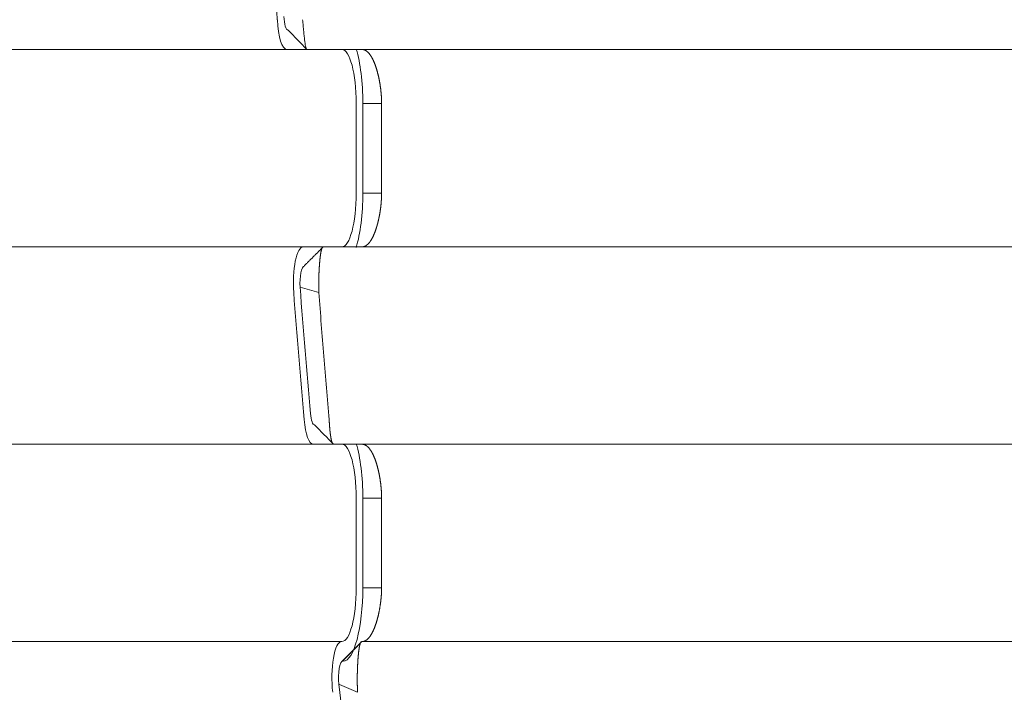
# Model space of a CAD drawing. Header units: millimetres. Extents: x 25069 to 61396, y 8621 to 21558.
# Tile 283 of 656: x 35846 to 35873, y 16780 to 16798. Entities that reach past the tile are written whole.
import ezdxf

# ---------------------------------------------------------------- set-up
doc = ezdxf.new("R2010")
doc.units = ezdxf.units.MM
doc.layers.add('10', color=7, linetype='Continuous')
doc.layers.add('dim', color=84, linetype='Continuous', lineweight=9)
doc.dimstyles.get("Standard").update_dxf_attribs({"dimtxt": 15, "dimasz": 5, "dimexe": 8, "dimexo": 5, "dimgap": 3, "dimtad": 0, "dimzin": 0, "dimdsep": 46, "dimtxsty": 'Standard', "dimblk": 'CLOSEDBLANK', "dimcen": 2, "dimclrd": 4, "dimclre": 3, "dimadec": 0, "dimazin": 0, "dimtfac": 1, "dimtofl": 0, "dimtmove": 0, "dimatfit": 3, "dimldrblk": 'CLOSEDBLANK', "dimfxl": 0, "dimtolj": 1, "dimtzin": 0, "dimarcsym": 0})

# ---------------------------------------------------------------- blocks, each defined once
blk = doc.blocks.new('_ClosedBlank')
at = {"color": 0, "linetype": 'ByBlock', "lineweight": -2}
for p, q in [((-1, 0.1667), (0, 0)), ((-1, 0.1667), (-1, -0.1667)), ((0, 0), (-1, -0.1667))]:
    blk.add_line(p, q, dxfattribs=at)
blk = doc.blocks.new('*D24')
at = {"layer": 'Defpoints', "color": 0, "lineweight": 18}
for p in [(35713.27, 16811.232), (36314.828, 16811.232), (35628.77, 15846.232)]:
    blk.add_point(p, dxfattribs=at)
at = {"layer": 'dim', "color": 3, "lineweight": -2}
for p, q in [((35733.27, 16811.232), (36334.828, 16811.232)), ((35648.77, 15846.232), (36334.828, 15846.232))]:
    blk.add_line(p, q, dxfattribs=at)
at = {"layer": 'dim', "color": 4, "lineweight": -3}
for p, q in [((36314.828, 16801.232), (36314.828, 16592.065)), ((36314.828, 15856.232), (36314.828, 16065.399))]:
    blk.add_line(p, q, dxfattribs=at)
at = {"layer": 'dim', "color": 4, "lineweight": -3, "xscale": 10, "yscale": 10, "zscale": 10}
for p, rotation in [((36314.828, 16811.232), 90), ((36314.828, 15846.232), 270)]:
    blk.add_blockref('_ClosedBlank', p, dxfattribs=dict(at, rotation=rotation))
at = {"layer": 'dim', "color": 0, "lineweight": 18, "insert": (36314.828, 16328.732), "char_height": 100, "attachment_point": 5, "rotation": 90}
blk.add_mtext('\\A1;965.00', dxfattribs=at)

msp = doc.modelspace()

# ---------------------------------------------------------------- linework, layer by layer
at = {"layer": '10', "color": 7, "linetype": 'Continuous', "lineweight": 13}
for p, q in [((35854.695, 16797.482), (35746.904, 16797.482)), ((35855.256, 16797.482), (35943.77, 16797.482)), ((35747.5, 16791.982), (35854.695, 16791.982)), ((35943.769, 16791.982), (35855.256, 16791.982)), ((35854.695, 16786.482), (35748.155, 16786.482)), ((35855.256, 16786.482), (35943.592, 16786.482))]:
    msp.add_line(p, q, dxfattribs=at)
at = {"layer": '10', "color": 7, "linetype": 'Continuous', "lineweight": 18}
for p, q in [((35853.162, 16797.482), (35753.77, 16797.482)), ((35853.722, 16797.482), (35853.162, 16797.482)), ((35939.77, 16797.482), (35853.722, 16797.482)), ((35855.095, 16793.482), (35855.095, 16795.982)), ((35855.278, 16793.482), (35855.278, 16795.985)), ((35855.8, 16795.982), (35855.8, 16793.482)), ((35753.77, 16791.982), (35853.612, 16791.982)), ((35853.612, 16791.982), (35854.172, 16791.982)), ((35854.172, 16791.982), (35939.77, 16791.982)), ((35853.898, 16786.482), (35753.77, 16786.482)), ((35854.458, 16786.482), (35853.898, 16786.482)), ((35939.77, 16786.482), (35854.458, 16786.482)), ((35855.095, 16782.482), (35855.095, 16784.982)), ((35855.278, 16782.482), (35855.278, 16784.985)), ((35855.8, 16784.982), (35855.8, 16782.482)), ((35753.77, 16780.982), (35854.685, 16780.982)), ((35854.685, 16780.982), (35854.693, 16780.982)), ((35855.251, 16780.982), (35939.77, 16780.982))]:
    msp.add_line(p, q, dxfattribs=at)
for centre, major_axis, ratio, start_param, end_param in [((35873.101, 16811.232), (0, 76.5), 0.267949, 1.693621, 1.740484), ((35853.162, 16798.482), (0, 1), 0.267949, 1.740484, 3.141593), ((35854.693, 16795.982), (0, 1.5), 0.267949, 4.712389, 6.283185), ((35854.693, 16793.482), (0, 1.5), 0.267949, 3.141593, 4.712389), ((35853.612, 16790.982), (0, 1), 0.267949, 0, 1.842333), ((35873.101, 16811.232), (0, -76.5), 0.267949, 4.983925, 5.032392), ((35872.015, 16811.43), (0, -74.317), 0.258819, 4.992846, 5.042535), ((35853.898, 16787.482), (0, 1), 0.267949, 1.890799, 3.141593), ((35854.693, 16784.982), (0, 1.5), 0.267949, 4.712389, 6.283185), ((35854.693, 16782.482), (0, 1.5), 0.267949, 3.141593, 4.712389), ((35854.685, 16779.982), (0, 1), 0.267949, 0, 1.997538)]:
    msp.add_ellipse(centre, major_axis=major_axis, ratio=ratio, start_param=start_param, end_param=end_param, dxfattribs=at)
for points, degree in [([(35853.199, 16798.023), (35853.141, 16798.019), (35853.087, 16798.19), (35853.078, 16798.405)], 3), ([(35853.722, 16797.482), (35853.548, 16797.662), (35853.373, 16797.843), (35853.199, 16798.023)], 3), ([(35855.278, 16795.985), (35855.281, 16796.565), (35855.209, 16797.114), (35855.096, 16797.495)], 3), ([(35855.094, 16791.963), (35855.208, 16792.346), (35855.282, 16792.898), (35855.278, 16793.482)], 3), ([(35855.8, 16793.482), (35855.278, 16793.482)], 1), ([(35854.137, 16791.943), (35853.608, 16791.415)], 1), ([(35854.172, 16791.982), (35854.089, 16791.895)], 1), ([(35853.531, 16790.859), (35853.508, 16791.138), (35853.572, 16791.452), (35853.65, 16791.441)], 3), ([(35854.054, 16790.714), (35853.879, 16790.762), (35853.705, 16790.811), (35853.532, 16790.859)], 3), ([(35854.054, 16790.714), (35854.098, 16790.118), (35854.191, 16788.932), (35854.291, 16787.754), (35854.343, 16787.168)], 3), ([(35853.936, 16787.023), (35853.884, 16787.02), (35853.834, 16787.154), (35853.819, 16787.338)], 3), ([(35854.458, 16786.482), (35854.284, 16786.662), (35854.11, 16786.843), (35853.936, 16787.023)], 3), ([(35855.278, 16784.985), (35855.281, 16785.565), (35855.209, 16786.114), (35855.096, 16786.495)], 3), ([(35855.8, 16782.482), (35855.278, 16782.482)], 1), ([(35855.213, 16780.947), (35854.68, 16780.415)], 1), ([(35855.249, 16780.983), (35855.073, 16780.802), (35854.898, 16780.622), (35854.723, 16780.441)], 3), ([(35854.611, 16779.792), (35854.572, 16780.079), (35854.637, 16780.455), (35854.723, 16780.441)], 3), ([(35855.133, 16779.568), (35854.611, 16779.792)], 1)]:
    msp.add_open_spline(points, degree=degree, dxfattribs=at)
for points, knots in [([(35853.601, 16798.313), (35853.606, 16798.256), (35853.611, 16798.199), (35853.621, 16798.089), (35853.626, 16798.036), (35853.636, 16797.935), (35853.641, 16797.887), (35853.651, 16797.797), (35853.656, 16797.755), (35853.666, 16797.68), (35853.671, 16797.646), (35853.681, 16797.588), (35853.686, 16797.563), (35853.696, 16797.523), (35853.702, 16797.508), (35853.712, 16797.487), (35853.717, 16797.482), (35853.722, 16797.482)], [0, 0, 0, 0, 0.125, 0.125, 0.25, 0.25, 0.375, 0.375, 0.5, 0.5, 0.625, 0.625, 0.75, 0.75, 0.875, 0.875, 1, 1, 1, 1]), ([(35855.253, 16797.482), (35855.257, 16797.482), (35855.265, 16797.482), (35855.276, 16797.481), (35855.287, 16797.479), (35855.299, 16797.477), (35855.31, 16797.474), (35855.32, 16797.471), (35855.331, 16797.466), (35855.342, 16797.462), (35855.352, 16797.456), (35855.363, 16797.45), (35855.373, 16797.444), (35855.383, 16797.437), (35855.393, 16797.429), (35855.403, 16797.421), (35855.413, 16797.413), (35855.423, 16797.404), (35855.432, 16797.394), (35855.442, 16797.384), (35855.451, 16797.373), (35855.46, 16797.362), (35855.469, 16797.351), (35855.478, 16797.339), (35855.487, 16797.326), (35855.496, 16797.314), (35855.504, 16797.301), (35855.513, 16797.287), (35855.521, 16797.273), (35855.529, 16797.259), (35855.537, 16797.244), (35855.545, 16797.229), (35855.553, 16797.214), (35855.561, 16797.198), (35855.568, 16797.182), (35855.576, 16797.166), (35855.583, 16797.15), (35855.59, 16797.133), (35855.597, 16797.116), (35855.604, 16797.099), (35855.611, 16797.081), (35855.618, 16797.063), (35855.625, 16797.046), (35855.631, 16797.027), (35855.637, 16797.009), (35855.644, 16796.991), (35855.65, 16796.972), (35855.656, 16796.953), (35855.662, 16796.934), (35855.667, 16796.915), (35855.673, 16796.896), (35855.679, 16796.876), (35855.684, 16796.857), (35855.689, 16796.837), (35855.694, 16796.817), (35855.699, 16796.797), (35855.704, 16796.778), (35855.709, 16796.758), (35855.714, 16796.738), (35855.718, 16796.717), (35855.723, 16796.697), (35855.727, 16796.677), (35855.731, 16796.657), (35855.735, 16796.637), (35855.739, 16796.617), (35855.743, 16796.596), (35855.747, 16796.576), (35855.75, 16796.556), (35855.754, 16796.536), (35855.757, 16796.516), (35855.76, 16796.495), (35855.763, 16796.475), (35855.766, 16796.455), (35855.769, 16796.435), (35855.772, 16796.415), (35855.774, 16796.395), (35855.777, 16796.376), (35855.779, 16796.356), (35855.781, 16796.336), (35855.783, 16796.317), (35855.785, 16796.297), (35855.787, 16796.278), (35855.789, 16796.258), (35855.791, 16796.239), (35855.792, 16796.22), (35855.793, 16796.201), (35855.795, 16796.182), (35855.796, 16796.163), (35855.797, 16796.144), (35855.798, 16796.126), (35855.798, 16796.107), (35855.799, 16796.089), (35855.799, 16796.071), (35855.8, 16796.053), (35855.8, 16796.035), (35855.8, 16796.017), (35855.8, 16796), (35855.8, 16795.988), (35855.8, 16795.982)], [0, 0, 0, 0, 0.013847, 0.027618, 0.041315, 0.054938, 0.068486, 0.081959, 0.095357, 0.108682, 0.121931, 0.135107, 0.148208, 0.161235, 0.174187, 0.187066, 0.19987, 0.212601, 0.225257, 0.23784, 0.250349, 0.262784, 0.275145, 0.287433, 0.299648, 0.311788, 0.323856, 0.33585, 0.347771, 0.359619, 0.371394, 0.383096, 0.394724, 0.40628, 0.417764, 0.429174, 0.440513, 0.451778, 0.462971, 0.474092, 0.485141, 0.496118, 0.507023, 0.517855, 0.528616, 0.539306, 0.549924, 0.56047, 0.570945, 0.581349, 0.591681, 0.601943, 0.612134, 0.622254, 0.632303, 0.642282, 0.652191, 0.662029, 0.671798, 0.681496, 0.691124, 0.700683, 0.710173, 0.719593, 0.728944, 0.738226, 0.747439, 0.756583, 0.765659, 0.774666, 0.783606, 0.792477, 0.801281, 0.810017, 0.818685, 0.827287, 0.835821, 0.844289, 0.85269, 0.861025, 0.869293, 0.877496, 0.885634, 0.893705, 0.901712, 0.909654, 0.917531, 0.925344, 0.933093, 0.940778, 0.9484, 0.955958, 0.963454, 0.970887, 0.978258, 0.985567, 0.992814, 1, 1, 1, 1]), ([(35855.8, 16795.982), (35855.626, 16795.982), (35855.452, 16795.982), (35855.278, 16795.982), (35855.278, 16795.982), (35855.278, 16795.982)], [0, 0, 0, 0, 0.999946, 0.999946, 1, 1, 1, 1]), ([(35855.8, 16793.482), (35855.8, 16793.479), (35855.8, 16793.472), (35855.8, 16793.461), (35855.8, 16793.451), (35855.8, 16793.44), (35855.8, 16793.43), (35855.8, 16793.419), (35855.8, 16793.408), (35855.8, 16793.398), (35855.799, 16793.387), (35855.799, 16793.376), (35855.799, 16793.365), (35855.798, 16793.354), (35855.798, 16793.343), (35855.797, 16793.332), (35855.797, 16793.321), (35855.796, 16793.31), (35855.796, 16793.299), (35855.795, 16793.287), (35855.794, 16793.276), (35855.793, 16793.265), (35855.793, 16793.254), (35855.792, 16793.242), (35855.791, 16793.231), (35855.79, 16793.219), (35855.789, 16793.208), (35855.788, 16793.196), (35855.787, 16793.185), (35855.786, 16793.173), (35855.785, 16793.162), (35855.784, 16793.15), (35855.782, 16793.138), (35855.781, 16793.127), (35855.78, 16793.115), (35855.778, 16793.103), (35855.777, 16793.091), (35855.776, 16793.08), (35855.774, 16793.068), (35855.773, 16793.056), (35855.771, 16793.044), (35855.769, 16793.032), (35855.768, 16793.02), (35855.766, 16793.008), (35855.764, 16792.996), (35855.762, 16792.984), (35855.761, 16792.972), (35855.759, 16792.96), (35855.757, 16792.948), (35855.755, 16792.936), (35855.753, 16792.924), (35855.751, 16792.912), (35855.749, 16792.9), (35855.747, 16792.888), (35855.744, 16792.876), (35855.742, 16792.864), (35855.74, 16792.852), (35855.738, 16792.84), (35855.735, 16792.828), (35855.733, 16792.816), (35855.73, 16792.804), (35855.728, 16792.792), (35855.725, 16792.78), (35855.723, 16792.768), (35855.72, 16792.756), (35855.718, 16792.744), (35855.715, 16792.732), (35855.712, 16792.72), (35855.709, 16792.708), (35855.706, 16792.696), (35855.704, 16792.684), (35855.701, 16792.672), (35855.698, 16792.66), (35855.695, 16792.649), (35855.692, 16792.637), (35855.689, 16792.625), (35855.685, 16792.613), (35855.682, 16792.602), (35855.679, 16792.59), (35855.676, 16792.578), (35855.672, 16792.567), (35855.669, 16792.555), (35855.666, 16792.544), (35855.662, 16792.532), (35855.659, 16792.521), (35855.655, 16792.51), (35855.652, 16792.499), (35855.648, 16792.487), (35855.644, 16792.476), (35855.641, 16792.465), (35855.637, 16792.454), (35855.633, 16792.443), (35855.629, 16792.432), (35855.625, 16792.421), (35855.622, 16792.411), (35855.618, 16792.4), (35855.614, 16792.389), (35855.61, 16792.379), (35855.605, 16792.368), (35855.601, 16792.358), (35855.597, 16792.348), (35855.593, 16792.338), (35855.589, 16792.328), (35855.584, 16792.318), (35855.58, 16792.308), (35855.576, 16792.298), (35855.571, 16792.288), (35855.567, 16792.279), (35855.562, 16792.269), (35855.558, 16792.26), (35855.553, 16792.25), (35855.548, 16792.241), (35855.544, 16792.232), (35855.539, 16792.223), (35855.534, 16792.215), (35855.529, 16792.206), (35855.524, 16792.197), (35855.519, 16792.189), (35855.514, 16792.181), (35855.509, 16792.172), (35855.504, 16792.164), (35855.499, 16792.156), (35855.494, 16792.149), (35855.489, 16792.141), (35855.484, 16792.134), (35855.479, 16792.126), (35855.473, 16792.119), (35855.468, 16792.112), (35855.463, 16792.105), (35855.457, 16792.099), (35855.452, 16792.092), (35855.446, 16792.086), (35855.44, 16792.079), (35855.435, 16792.073), (35855.429, 16792.067), (35855.424, 16792.062), (35855.418, 16792.056), (35855.412, 16792.051), (35855.406, 16792.046), (35855.4, 16792.041), (35855.394, 16792.036), (35855.388, 16792.031), (35855.382, 16792.027), (35855.376, 16792.023), (35855.37, 16792.019), (35855.364, 16792.015), (35855.358, 16792.011), (35855.352, 16792.008), (35855.346, 16792.004), (35855.339, 16792.001), (35855.333, 16791.999), (35855.326, 16791.996), (35855.32, 16791.994), (35855.314, 16791.992), (35855.307, 16791.99), (35855.3, 16791.988), (35855.294, 16791.986), (35855.287, 16791.985), (35855.281, 16791.984), (35855.274, 16791.983), (35855.267, 16791.983), (35855.26, 16791.982), (35855.256, 16791.982), (35855.253, 16791.982)], [0, 0, 0, 0, 0.004278, 0.008577, 0.012898, 0.017241, 0.021605, 0.025992, 0.030401, 0.034832, 0.039285, 0.043761, 0.048259, 0.052779, 0.057322, 0.061887, 0.066475, 0.071086, 0.075719, 0.080375, 0.085054, 0.089756, 0.094481, 0.099229, 0.104, 0.108794, 0.113611, 0.118452, 0.123316, 0.128203, 0.133113, 0.138047, 0.143005, 0.147986, 0.15299, 0.158018, 0.16307, 0.168146, 0.173245, 0.178368, 0.183516, 0.188686, 0.193881, 0.1991, 0.204343, 0.20961, 0.214901, 0.220217, 0.225556, 0.23092, 0.236308, 0.24172, 0.247157, 0.252618, 0.258103, 0.263613, 0.269148, 0.274707, 0.28029, 0.285898, 0.291531, 0.297188, 0.30287, 0.308577, 0.314309, 0.320065, 0.325846, 0.331652, 0.337483, 0.343339, 0.34922, 0.355125, 0.361056, 0.367012, 0.372993, 0.378999, 0.38503, 0.391086, 0.397167, 0.403274, 0.409406, 0.415563, 0.421745, 0.427952, 0.434185, 0.440444, 0.446727, 0.453036, 0.459371, 0.46573, 0.472116, 0.478527, 0.484963, 0.491425, 0.497912, 0.504425, 0.510964, 0.517528, 0.524118, 0.530733, 0.537374, 0.544041, 0.550734, 0.557452, 0.564196, 0.570966, 0.577762, 0.584583, 0.591431, 0.598304, 0.605203, 0.612128, 0.619079, 0.626055, 0.633058, 0.640087, 0.647142, 0.654222, 0.661329, 0.668462, 0.67562, 0.682805, 0.690016, 0.697253, 0.704516, 0.711805, 0.719121, 0.726462, 0.73383, 0.741224, 0.748644, 0.75609, 0.763563, 0.771061, 0.778586, 0.786138, 0.793715, 0.801319, 0.808949, 0.816606, 0.824289, 0.831998, 0.839733, 0.847495, 0.855284, 0.863098, 0.87094, 0.878807, 0.886701, 0.894622, 0.902569, 0.910542, 0.918542, 0.926568, 0.934621, 0.942701, 0.950806, 0.958939, 0.967098, 0.975284, 0.983496, 0.991735, 1, 1, 1, 1]), ([(35854.172, 16791.982), (35854.171, 16791.982), (35854.169, 16791.982), (35854.166, 16791.981), (35854.162, 16791.979), (35854.159, 16791.976), (35854.156, 16791.973), (35854.153, 16791.969), (35854.15, 16791.964), (35854.147, 16791.959), (35854.144, 16791.953), (35854.141, 16791.947), (35854.138, 16791.939), (35854.135, 16791.932), (35854.132, 16791.923), (35854.13, 16791.914), (35854.127, 16791.905), (35854.124, 16791.894), (35854.122, 16791.884), (35854.119, 16791.873), (35854.117, 16791.861), (35854.114, 16791.849), (35854.112, 16791.836), (35854.109, 16791.823), (35854.107, 16791.81), (35854.105, 16791.796), (35854.103, 16791.782), (35854.1, 16791.767), (35854.098, 16791.752), (35854.096, 16791.737), (35854.094, 16791.721), (35854.092, 16791.705), (35854.09, 16791.689), (35854.088, 16791.672), (35854.086, 16791.655), (35854.085, 16791.638), (35854.083, 16791.621), (35854.081, 16791.603), (35854.079, 16791.585), (35854.078, 16791.567), (35854.076, 16791.549), (35854.075, 16791.531), (35854.073, 16791.512), (35854.072, 16791.494), (35854.07, 16791.475), (35854.069, 16791.456), (35854.068, 16791.437), (35854.066, 16791.418), (35854.065, 16791.399), (35854.064, 16791.38), (35854.063, 16791.361), (35854.062, 16791.342), (35854.061, 16791.322), (35854.06, 16791.303), (35854.059, 16791.284), (35854.058, 16791.264), (35854.057, 16791.245), (35854.056, 16791.226), (35854.056, 16791.207), (35854.055, 16791.187), (35854.054, 16791.168), (35854.054, 16791.149), (35854.053, 16791.13), (35854.053, 16791.111), (35854.052, 16791.093), (35854.052, 16791.074), (35854.051, 16791.055), (35854.051, 16791.037), (35854.051, 16791.018), (35854.051, 16791), (35854.05, 16790.982), (35854.05, 16790.964), (35854.05, 16790.946), (35854.05, 16790.929), (35854.05, 16790.911), (35854.05, 16790.894), (35854.05, 16790.876), (35854.05, 16790.859), (35854.051, 16790.842), (35854.051, 16790.826), (35854.051, 16790.809), (35854.052, 16790.793), (35854.052, 16790.777), (35854.052, 16790.761), (35854.053, 16790.745), (35854.053, 16790.729), (35854.054, 16790.719), (35854.054, 16790.714)], [0, 0, 0, 0, 0.014946, 0.029815, 0.044608, 0.059325, 0.073965, 0.088529, 0.103016, 0.117427, 0.131762, 0.14602, 0.160202, 0.174308, 0.188337, 0.202291, 0.216168, 0.229969, 0.243693, 0.257342, 0.270915, 0.284411, 0.297831, 0.311175, 0.324444, 0.337636, 0.350752, 0.363792, 0.376757, 0.389645, 0.402458, 0.415194, 0.427855, 0.44044, 0.45295, 0.465383, 0.477741, 0.490023, 0.50223, 0.514361, 0.526417, 0.538396, 0.550301, 0.56213, 0.573883, 0.585561, 0.597164, 0.608691, 0.620143, 0.63152, 0.642822, 0.654048, 0.6652, 0.676276, 0.687277, 0.698203, 0.709054, 0.719831, 0.730532, 0.741159, 0.751711, 0.762188, 0.77259, 0.782918, 0.793171, 0.80335, 0.813454, 0.823484, 0.83344, 0.843321, 0.853128, 0.862861, 0.872519, 0.882104, 0.891615, 0.901052, 0.910415, 0.919704, 0.928919, 0.938061, 0.94713, 0.956125, 0.965046, 0.973894, 0.982669, 0.991371, 1, 1, 1, 1]), ([(35854.341, 16787.168), (35854.342, 16787.165), (35854.342, 16787.16), (35854.342, 16787.152), (35854.342, 16787.144), (35854.343, 16787.137), (35854.343, 16787.129), (35854.343, 16787.121), (35854.344, 16787.113), (35854.344, 16787.105), (35854.345, 16787.097), (35854.345, 16787.089), (35854.346, 16787.081), (35854.346, 16787.073), (35854.347, 16787.065), (35854.347, 16787.057), (35854.348, 16787.048), (35854.348, 16787.04), (35854.349, 16787.032), (35854.349, 16787.024), (35854.35, 16787.016), (35854.35, 16787.007), (35854.351, 16786.999), (35854.352, 16786.991), (35854.352, 16786.982), (35854.353, 16786.974), (35854.354, 16786.966), (35854.354, 16786.957), (35854.355, 16786.949), (35854.356, 16786.941), (35854.356, 16786.932), (35854.357, 16786.924), (35854.358, 16786.915), (35854.359, 16786.907), (35854.359, 16786.899), (35854.36, 16786.89), (35854.361, 16786.882), (35854.362, 16786.874), (35854.363, 16786.865), (35854.363, 16786.857), (35854.364, 16786.849), (35854.365, 16786.84), (35854.366, 16786.832), (35854.367, 16786.824), (35854.368, 16786.816), (35854.369, 16786.808), (35854.37, 16786.799), (35854.371, 16786.791), (35854.372, 16786.783), (35854.373, 16786.775), (35854.374, 16786.767), (35854.375, 16786.759), (35854.376, 16786.751), (35854.377, 16786.744), (35854.378, 16786.736), (35854.379, 16786.728), (35854.38, 16786.72), (35854.381, 16786.713), (35854.383, 16786.705), (35854.384, 16786.698), (35854.385, 16786.69), (35854.386, 16786.683), (35854.387, 16786.676), (35854.388, 16786.669), (35854.39, 16786.662), (35854.391, 16786.655), (35854.392, 16786.648), (35854.393, 16786.641), (35854.395, 16786.634), (35854.396, 16786.627), (35854.397, 16786.621), (35854.399, 16786.614), (35854.4, 16786.608), (35854.401, 16786.602), (35854.403, 16786.596), (35854.404, 16786.59), (35854.405, 16786.584), (35854.407, 16786.578), (35854.408, 16786.573), (35854.41, 16786.567), (35854.411, 16786.562), (35854.413, 16786.557), (35854.414, 16786.552), (35854.416, 16786.547), (35854.417, 16786.542), (35854.419, 16786.538), (35854.42, 16786.533), (35854.422, 16786.529), (35854.423, 16786.525), (35854.425, 16786.521), (35854.427, 16786.517), (35854.428, 16786.513), (35854.43, 16786.51), (35854.432, 16786.507), (35854.433, 16786.504), (35854.435, 16786.501), (35854.437, 16786.498), (35854.438, 16786.496), (35854.44, 16786.493), (35854.442, 16786.491), (35854.444, 16786.489), (35854.445, 16786.488), (35854.447, 16786.486), (35854.449, 16786.485), (35854.451, 16786.484), (35854.453, 16786.483), (35854.454, 16786.483), (35854.456, 16786.482), (35854.458, 16786.482), (35854.458, 16786.482)], [0, 0, 0, 0, 0.006446, 0.012946, 0.019501, 0.02611, 0.032774, 0.039492, 0.046264, 0.053091, 0.059973, 0.066909, 0.0739, 0.080945, 0.088044, 0.095199, 0.102407, 0.109671, 0.116989, 0.124361, 0.131788, 0.13927, 0.146807, 0.154398, 0.162043, 0.169744, 0.177499, 0.185308, 0.193173, 0.201092, 0.209066, 0.217094, 0.225177, 0.233315, 0.241508, 0.249755, 0.258057, 0.266414, 0.274826, 0.283292, 0.291813, 0.300389, 0.30902, 0.317705, 0.326445, 0.33524, 0.34409, 0.352995, 0.361954, 0.370969, 0.380038, 0.389162, 0.398341, 0.407574, 0.416863, 0.426206, 0.435604, 0.445057, 0.454565, 0.464128, 0.473746, 0.483418, 0.493146, 0.502928, 0.512765, 0.522657, 0.532604, 0.542606, 0.552663, 0.562775, 0.572941, 0.583163, 0.59344, 0.603771, 0.614157, 0.624599, 0.635095, 0.645646, 0.656252, 0.666913, 0.677629, 0.6884, 0.699226, 0.710107, 0.721043, 0.732034, 0.74308, 0.75418, 0.765336, 0.776547, 0.787813, 0.799133, 0.810509, 0.82194, 0.833425, 0.844966, 0.856562, 0.868212, 0.879918, 0.891678, 0.903494, 0.915365, 0.927291, 0.939271, 0.951307, 0.963398, 0.975543, 0.987744, 1, 1, 1, 1]), ([(35855.253, 16786.482), (35855.257, 16786.482), (35855.265, 16786.482), (35855.276, 16786.481), (35855.287, 16786.479), (35855.299, 16786.477), (35855.31, 16786.474), (35855.32, 16786.471), (35855.331, 16786.466), (35855.342, 16786.462), (35855.352, 16786.456), (35855.363, 16786.45), (35855.373, 16786.444), (35855.383, 16786.437), (35855.393, 16786.429), (35855.403, 16786.421), (35855.413, 16786.413), (35855.423, 16786.404), (35855.432, 16786.394), (35855.442, 16786.384), (35855.451, 16786.373), (35855.46, 16786.362), (35855.469, 16786.351), (35855.478, 16786.339), (35855.487, 16786.326), (35855.496, 16786.314), (35855.504, 16786.301), (35855.513, 16786.287), (35855.521, 16786.273), (35855.529, 16786.259), (35855.537, 16786.244), (35855.545, 16786.229), (35855.553, 16786.214), (35855.561, 16786.198), (35855.568, 16786.182), (35855.576, 16786.166), (35855.583, 16786.15), (35855.59, 16786.133), (35855.597, 16786.116), (35855.604, 16786.099), (35855.611, 16786.081), (35855.618, 16786.063), (35855.625, 16786.046), (35855.631, 16786.027), (35855.637, 16786.009), (35855.644, 16785.991), (35855.65, 16785.972), (35855.656, 16785.953), (35855.662, 16785.934), (35855.667, 16785.915), (35855.673, 16785.896), (35855.679, 16785.876), (35855.684, 16785.857), (35855.689, 16785.837), (35855.694, 16785.817), (35855.699, 16785.797), (35855.704, 16785.778), (35855.709, 16785.758), (35855.714, 16785.738), (35855.718, 16785.717), (35855.723, 16785.697), (35855.727, 16785.677), (35855.731, 16785.657), (35855.735, 16785.637), (35855.739, 16785.617), (35855.743, 16785.596), (35855.747, 16785.576), (35855.75, 16785.556), (35855.754, 16785.536), (35855.757, 16785.516), (35855.76, 16785.495), (35855.763, 16785.475), (35855.766, 16785.455), (35855.769, 16785.435), (35855.772, 16785.415), (35855.774, 16785.395), (35855.777, 16785.376), (35855.779, 16785.356), (35855.781, 16785.336), (35855.783, 16785.317), (35855.785, 16785.297), (35855.787, 16785.278), (35855.789, 16785.258), (35855.791, 16785.239), (35855.792, 16785.22), (35855.793, 16785.201), (35855.795, 16785.182), (35855.796, 16785.163), (35855.797, 16785.144), (35855.798, 16785.126), (35855.798, 16785.107), (35855.799, 16785.089), (35855.799, 16785.071), (35855.8, 16785.053), (35855.8, 16785.035), (35855.8, 16785.017), (35855.8, 16785), (35855.8, 16784.988), (35855.8, 16784.982)], [0, 0, 0, 0, 0.013847, 0.027618, 0.041315, 0.054938, 0.068486, 0.081959, 0.095357, 0.108682, 0.121931, 0.135107, 0.148208, 0.161235, 0.174187, 0.187066, 0.19987, 0.212601, 0.225257, 0.23784, 0.250349, 0.262784, 0.275145, 0.287433, 0.299648, 0.311788, 0.323856, 0.33585, 0.347771, 0.359619, 0.371394, 0.383096, 0.394724, 0.40628, 0.417764, 0.429174, 0.440513, 0.451778, 0.462971, 0.474092, 0.485141, 0.496118, 0.507023, 0.517855, 0.528616, 0.539306, 0.549924, 0.56047, 0.570945, 0.581349, 0.591681, 0.601943, 0.612134, 0.622254, 0.632303, 0.642282, 0.652191, 0.662029, 0.671798, 0.681496, 0.691124, 0.700683, 0.710173, 0.719593, 0.728944, 0.738226, 0.747439, 0.756583, 0.765659, 0.774666, 0.783606, 0.792477, 0.801281, 0.810017, 0.818685, 0.827287, 0.835821, 0.844289, 0.85269, 0.861025, 0.869293, 0.877496, 0.885634, 0.893705, 0.901712, 0.909654, 0.917531, 0.925344, 0.933093, 0.940778, 0.9484, 0.955958, 0.963454, 0.970887, 0.978258, 0.985567, 0.992814, 1, 1, 1, 1]), ([(35855.8, 16784.982), (35855.626, 16784.982), (35855.452, 16784.982), (35855.278, 16784.982), (35855.278, 16784.982), (35855.278, 16784.982)], [0, 0, 0, 0, 0.999946, 0.999946, 1, 1, 1, 1]), ([(35854.723, 16780.442), (35854.726, 16780.442), (35854.728, 16780.441), (35855.023, 16780.413), (35855.285, 16781.392), (35855.278, 16782.482)], [0, 0, 0, 0, 0.008876, 0.008876, 1, 1, 1, 1]), ([(35855.8, 16782.482), (35855.8, 16782.476), (35855.8, 16782.465), (35855.8, 16782.448), (35855.8, 16782.43), (35855.8, 16782.413), (35855.799, 16782.395), (35855.799, 16782.377), (35855.798, 16782.359), (35855.798, 16782.341), (35855.797, 16782.323), (35855.796, 16782.304), (35855.795, 16782.286), (35855.793, 16782.267), (35855.792, 16782.248), (35855.79, 16782.229), (35855.789, 16782.21), (35855.787, 16782.191), (35855.785, 16782.172), (35855.783, 16782.153), (35855.781, 16782.133), (35855.779, 16782.114), (35855.776, 16782.094), (35855.774, 16782.074), (35855.771, 16782.055), (35855.769, 16782.035), (35855.766, 16782.015), (35855.763, 16781.995), (35855.76, 16781.975), (35855.757, 16781.955), (35855.753, 16781.934), (35855.75, 16781.914), (35855.746, 16781.894), (35855.742, 16781.874), (35855.739, 16781.854), (35855.735, 16781.833), (35855.731, 16781.813), (35855.726, 16781.793), (35855.722, 16781.773), (35855.718, 16781.753), (35855.713, 16781.732), (35855.708, 16781.712), (35855.704, 16781.692), (35855.699, 16781.672), (35855.694, 16781.652), (35855.688, 16781.632), (35855.683, 16781.613), (35855.678, 16781.593), (35855.672, 16781.573), (35855.666, 16781.554), (35855.661, 16781.535), (35855.655, 16781.515), (35855.649, 16781.496), (35855.642, 16781.477), (35855.636, 16781.459), (35855.63, 16781.44), (35855.623, 16781.422), (35855.617, 16781.404), (35855.61, 16781.386), (35855.603, 16781.368), (35855.596, 16781.35), (35855.589, 16781.333), (35855.581, 16781.316), (35855.574, 16781.3), (35855.567, 16781.283), (35855.559, 16781.267), (35855.551, 16781.251), (35855.543, 16781.236), (35855.535, 16781.22), (35855.527, 16781.206), (35855.519, 16781.191), (35855.51, 16781.177), (35855.502, 16781.163), (35855.493, 16781.15), (35855.485, 16781.137), (35855.476, 16781.125), (35855.467, 16781.113), (35855.458, 16781.101), (35855.448, 16781.09), (35855.439, 16781.079), (35855.43, 16781.069), (35855.42, 16781.059), (35855.41, 16781.05), (35855.4, 16781.041), (35855.39, 16781.033), (35855.38, 16781.026), (35855.37, 16781.019), (35855.36, 16781.012), (35855.349, 16781.006), (35855.339, 16781.001), (35855.328, 16780.997), (35855.317, 16780.992), (35855.306, 16780.989), (35855.295, 16780.986), (35855.284, 16780.984), (35855.273, 16780.983), (35855.261, 16780.982), (35855.253, 16780.982), (35855.25, 16780.982)], [0, 0, 0, 0, 0.006991, 0.014048, 0.02117, 0.028359, 0.035614, 0.042935, 0.050324, 0.05778, 0.065304, 0.072896, 0.080556, 0.088284, 0.096081, 0.103948, 0.111883, 0.119889, 0.127964, 0.136109, 0.144324, 0.15261, 0.160967, 0.169394, 0.177893, 0.186463, 0.195105, 0.203818, 0.212604, 0.221461, 0.230391, 0.239393, 0.248468, 0.257616, 0.266837, 0.27613, 0.285498, 0.294938, 0.304453, 0.314041, 0.323703, 0.333438, 0.343249, 0.353133, 0.363092, 0.373125, 0.383233, 0.393416, 0.403674, 0.414007, 0.424415, 0.434898, 0.445456, 0.456091, 0.4668, 0.477586, 0.488447, 0.499384, 0.510397, 0.521486, 0.532651, 0.543892, 0.55521, 0.566604, 0.578075, 0.589622, 0.601246, 0.612947, 0.624725, 0.636579, 0.648511, 0.660519, 0.672605, 0.684768, 0.697008, 0.709325, 0.72172, 0.734193, 0.746742, 0.75937, 0.772075, 0.784858, 0.797719, 0.810657, 0.823673, 0.836768, 0.84994, 0.863191, 0.876519, 0.889926, 0.903411, 0.916974, 0.930616, 0.944336, 0.958134, 0.972011, 0.985966, 1, 1, 1, 1]), ([(35855.249, 16780.982), (35855.249, 16780.982), (35855.247, 16780.982), (35855.245, 16780.982), (35855.243, 16780.982), (35855.241, 16780.981), (35855.239, 16780.98), (35855.237, 16780.979), (35855.234, 16780.977), (35855.232, 16780.975), (35855.23, 16780.973), (35855.228, 16780.971), (35855.226, 16780.969), (35855.224, 16780.966), (35855.222, 16780.963), (35855.22, 16780.959), (35855.219, 16780.956), (35855.217, 16780.952), (35855.215, 16780.948), (35855.213, 16780.944), (35855.211, 16780.939), (35855.209, 16780.935), (35855.207, 16780.93), (35855.206, 16780.925), (35855.204, 16780.919), (35855.202, 16780.914), (35855.2, 16780.908), (35855.199, 16780.902), (35855.197, 16780.896), (35855.195, 16780.889), (35855.194, 16780.883), (35855.192, 16780.876), (35855.19, 16780.869), (35855.189, 16780.861), (35855.187, 16780.854), (35855.186, 16780.846), (35855.184, 16780.839), (35855.183, 16780.831), (35855.181, 16780.823), (35855.18, 16780.814), (35855.178, 16780.806), (35855.177, 16780.797), (35855.175, 16780.788), (35855.174, 16780.779), (35855.173, 16780.77), (35855.171, 16780.761), (35855.17, 16780.752), (35855.169, 16780.742), (35855.167, 16780.732), (35855.166, 16780.722), (35855.165, 16780.712), (35855.163, 16780.702), (35855.162, 16780.692), (35855.161, 16780.682), (35855.16, 16780.671), (35855.159, 16780.661), (35855.158, 16780.65), (35855.156, 16780.639), (35855.155, 16780.628), (35855.154, 16780.617), (35855.153, 16780.606), (35855.152, 16780.595), (35855.151, 16780.583), (35855.15, 16780.572), (35855.149, 16780.56), (35855.148, 16780.549), (35855.147, 16780.537), (35855.146, 16780.525), (35855.145, 16780.514), (35855.144, 16780.502), (35855.143, 16780.49), (35855.143, 16780.478), (35855.142, 16780.466), (35855.141, 16780.453), (35855.14, 16780.441), (35855.139, 16780.429), (35855.139, 16780.417), (35855.138, 16780.404), (35855.137, 16780.392), (35855.136, 16780.379), (35855.136, 16780.367), (35855.135, 16780.354), (35855.134, 16780.342), (35855.134, 16780.329), (35855.133, 16780.317), (35855.133, 16780.304), (35855.132, 16780.291), (35855.131, 16780.279), (35855.131, 16780.266), (35855.13, 16780.253), (35855.13, 16780.241), (35855.129, 16780.228), (35855.129, 16780.215), (35855.129, 16780.202), (35855.128, 16780.19), (35855.128, 16780.177), (35855.127, 16780.164), (35855.127, 16780.151), (35855.127, 16780.139), (35855.126, 16780.126), (35855.126, 16780.113), (35855.126, 16780.101), (35855.125, 16780.088), (35855.125, 16780.075), (35855.125, 16780.063), (35855.125, 16780.05), (35855.125, 16780.038), (35855.124, 16780.025), (35855.124, 16780.013), (35855.124, 16780), (35855.124, 16779.988), (35855.124, 16779.975), (35855.124, 16779.963), (35855.124, 16779.951), (35855.124, 16779.939), (35855.124, 16779.926), (35855.124, 16779.914), (35855.124, 16779.902), (35855.124, 16779.89), (35855.124, 16779.878), (35855.124, 16779.866), (35855.124, 16779.854), (35855.124, 16779.842), (35855.124, 16779.83), (35855.125, 16779.819), (35855.125, 16779.807), (35855.125, 16779.795), (35855.125, 16779.784), (35855.125, 16779.772), (35855.126, 16779.761), (35855.126, 16779.75), (35855.126, 16779.738), (35855.126, 16779.727), (35855.127, 16779.716), (35855.127, 16779.705), (35855.128, 16779.694), (35855.128, 16779.683), (35855.128, 16779.672), (35855.129, 16779.662), (35855.129, 16779.651), (35855.13, 16779.64), (35855.13, 16779.63), (35855.131, 16779.619), (35855.131, 16779.609), (35855.132, 16779.599), (35855.132, 16779.588), (35855.133, 16779.578), (35855.133, 16779.572), (35855.133, 16779.568)], [0, 0, 0, 0, 0.008281, 0.016542, 0.024782, 0.033003, 0.041204, 0.049384, 0.057544, 0.065684, 0.073804, 0.081904, 0.089984, 0.098044, 0.106084, 0.114104, 0.122103, 0.130083, 0.138043, 0.145982, 0.153902, 0.161801, 0.169681, 0.17754, 0.18538, 0.193199, 0.200999, 0.208778, 0.216538, 0.224277, 0.231997, 0.239697, 0.247377, 0.255036, 0.262676, 0.270296, 0.277896, 0.285477, 0.293037, 0.300577, 0.308098, 0.315598, 0.323079, 0.33054, 0.337981, 0.345402, 0.352804, 0.360185, 0.367547, 0.374889, 0.382211, 0.389514, 0.396796, 0.404059, 0.411302, 0.418525, 0.425729, 0.432913, 0.440077, 0.447221, 0.454346, 0.46145, 0.468536, 0.475601, 0.482647, 0.489673, 0.49668, 0.503667, 0.510634, 0.517582, 0.52451, 0.531418, 0.538307, 0.545176, 0.552026, 0.558856, 0.565666, 0.572457, 0.579229, 0.585981, 0.592713, 0.599426, 0.606119, 0.612793, 0.619448, 0.626083, 0.632698, 0.639295, 0.645871, 0.652429, 0.658966, 0.665485, 0.671984, 0.678464, 0.684924, 0.691365, 0.697787, 0.70419, 0.710573, 0.716937, 0.723281, 0.729606, 0.735912, 0.742199, 0.748467, 0.754715, 0.760944, 0.767154, 0.773345, 0.779517, 0.78567, 0.791803, 0.797917, 0.804012, 0.810089, 0.816146, 0.822184, 0.828203, 0.834203, 0.840183, 0.846145, 0.852088, 0.858012, 0.863917, 0.869804, 0.875671, 0.881519, 0.887349, 0.893159, 0.898951, 0.904724, 0.910478, 0.916213, 0.92193, 0.927628, 0.933307, 0.938967, 0.944608, 0.950231, 0.955836, 0.961421, 0.966988, 0.972537, 0.978066, 0.983578, 0.98907, 0.994544, 1, 1, 1, 1]), ([(35872.606, 16735.297), (35868.903, 16735.648), (35865.236, 16739.881), (35858.857, 16755.209), (35856.212, 16766.593), (35854.611, 16779.792)], [0, 0, 0, 0, 0.488287, 0.488287, 1, 1, 1, 1])]:
    msp.add_open_spline(points, degree=3, knots=knots, dxfattribs=at)

# ---------------------------------------------------------------- dimensions: what is measured, and where the dimension line sits
at = {"layer": 'dim', "lineweight": 18}
dim = msp.add_linear_dim(base=(36314.828, 16811.232), p1=(35628.77, 15846.232), p2=(35713.27, 16811.232), angle=90, dimstyle='Standard', override={"dimscale": 2, "dimtxt": 50, "dimexe": 10, "dimexo": 10, "dimgap": 15, "dimlwd": 65533}, dxfattribs=at)
dim.commit()
dim.dimension.update_dxf_attribs({"geometry": '*D24', "text_midpoint": (36314.828, 16328.732), "dimtype": 160})

doc.saveas('drawing.dxf')
